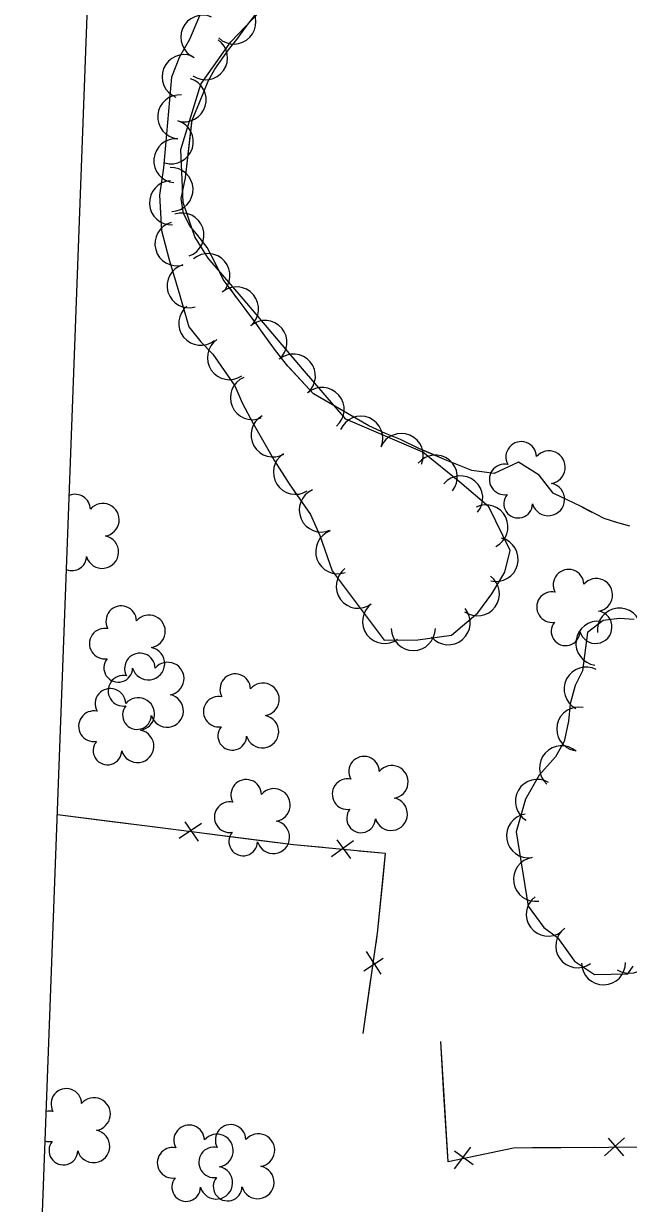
# Model space of a CAD drawing. Extents: x 591954 to 597000, y 198576 to 213500.
# Drawn here: x 593681.4 to 593791.3, y 211742.7 to 211957.1 of the extents above; entities that cross this region are included whole.
import ezdxf

# ---------------------------------------------------------------- set-up
doc = ezdxf.new("R2010")
doc.units = 0
for name, color, linetype in [('Level 15', 7, 'Continuous'), ('Level 18', 7, 'Continuous'), ('Level 19', 7, 'Continuous'), ('Level 4', 7, 'Continuous')]:
    doc.layers.add(name, color=color, linetype=linetype)

msp = doc.modelspace()

# ---------------------------------------------------------------- linework, layer by layer
at = {"layer": 'Level 15'}
for p, q in [((593713.71, 211811.78), (593709.62, 211809.03)), ((593713.14, 211808.59), (593710.76, 211812.08)), ((593740.86, 211805.42), (593738.38, 211808.84)), ((593741.34, 211808.62), (593737.33, 211805.75)), ((593743.19, 211785.01), (593746.73, 211787.34)), ((593746.38, 211784.39), (593743.69, 211788.53)), ((593790.61, 211754.66), (593786.92, 211751.4)), ((593790.46, 211751.42), (593787.65, 211754.58)), ((593762.57, 211752.94), (593759.6, 211749.01)), ((593763.07, 211749.74), (593759.68, 211752.26))]:
    msp.add_line(p, q, dxfattribs=at)
for points in [[(593696.33, 212049.92), (593722.94, 212049.73), (593743.51, 212049.52), (593761.72, 212049.44), (593787.45, 212048.8), (593822.3, 212048.06), (593863.81, 212047.87), (593908.03, 212047.02), (593907.78, 212000.6), (593907.31, 211962.61), (593906.09, 211908.2), (593906.06, 211854.35), (593906.08, 211804.73), (593906.2, 211772.74), (593905.77, 211749.93), (593836.51, 211751.46), (593804.93, 211753), (593770.43, 211752.81), (593758.51, 211750.31), (593757.17, 211772.15)], [(593743.09, 211773.63), (593745.68, 211791.86), (593747.17, 211806.33), (593730.4, 211807.92), (593702.87, 211811.4), (593687.51, 211813.33)], [(593696.89, 211812.15), (593687.51, 211813.33)], [(593687.51, 211813.33), (593687.51, 211813.33)], [(593687.51, 211813.33), (593687.51, 211813.33)], [(593708.12, 211810.73), (593702.87, 211811.4), (593696.89, 211812.15)], [(593724.53, 211808.66), (593714.65, 211809.91)], [(593735.78, 211807.4), (593730.4, 211807.92), (593724.53, 211808.66)], [(593746.65, 211801.26), (593747.17, 211806.33), (593742.33, 211806.78)], [(593745.42, 211790), (593745.68, 211791.86), (593746.65, 211801.26)], [(593743.09, 211773.63), (593744.49, 211783.49)], [(593757.76, 211762.52), (593757.17, 211772.15)], [(593758.46, 211751.22), (593757.76, 211762.52)], [(593773.88, 211752.83), (593770.43, 211752.81), (593764.06, 211751.48)], [(593785.2, 211752.89), (593773.88, 211752.83)]]:
    msp.add_lwpolyline(points, dxfattribs=at)
at = {"layer": 'Level 18'}
for points in [[(593713.84, 211959.68), (593711.49, 211954.23), (593709.71, 211951.07), (593708.24, 211947.38), (593706.82, 211930.95), (593706.08, 211925.94), (593706.4, 211919.55), (593707.79, 211914.45), (593709.79, 211907.7), (593711.4, 211902.03), (593713.6, 211899.3), (593715.76, 211897.08), (593719.75, 211891.32), (593721.07, 211888.23), (593723.08, 211884.49), (593726.98, 211877.67), (593729.62, 211873.49), (593733.52, 211867.94), (593735.18, 211864.1), (593737.46, 211857.7), (593746.88, 211845.1), (593753.01, 211845.13), (593759.16, 211846.02), (593763.93, 211850.07), (593766.46, 211853.54), (593768.83, 211857.47), (593769.82, 211861.42), (593765.94, 211869.35), (593760.64, 211873.83)], [(593760.64, 211873.83), (593753.93, 211879.27), (593739.92, 211885.23), (593732.03, 211894.42), (593721.25, 211907.14), (593714.92, 211914.5), (593712.48, 211918.39), (593710.34, 211924.64), (593709.97, 211934.26), (593713.6, 211946.13), (593719.02, 211953.8), (593725.69, 211960.77)], [(593792.34, 211848.86), (593789.7, 211849.03), (593786.69, 211848.7), (593783.88, 211846.47), (593782.97, 211839.55), (593781.59, 211836.89), (593780.69, 211833.52), (593780.41, 211830.36), (593779.64, 211826.71)], [(593779.64, 211826.71), (593778.07, 211823.87), (593775.08, 211820.54), (593772.57, 211816.23), (593770.9, 211810.28), (593773.06, 211796.74), (593775.92, 211792.87), (593778.4, 211791.08), (593781.47, 211786.78), (593785.13, 211784.34), (593791.18, 211784.47), (593792.16, 211785.88)]]:
    msp.add_lwpolyline(points, dxfattribs=at)
for centre, radius, start, end in [((593719.59, 211957.42), 4, 226.2598, 46.2444), ((593771.8, 211878.39), 2.78, 1.3946, 209.1675), ((593776.84, 211876.53), 2.97, 278.4237, 139.6575), ((593768.8, 211874.31), 2.78, 78.0716, 279.0826), ((593776.73, 211870.68), 2.97, 196.0745, 79.0477), ((593690.73, 211868.82), 2.78, 1.3946, 112.4418), ((593771.26, 211869.91), 2.61, 140.7797, 358.7123), ((593695.77, 211866.97), 2.97, 278.4237, 139.6575), ((593695.66, 211861.11), 2.97, 196.0745, 79.0477), ((593690.19, 211860.35), 2.61, 246.9157, 358.7123), ((593780.41, 211855.18), 2.78, 1.3946, 209.1675), ((593785.45, 211853.33), 2.97, 278.4237, 139.6575), ((593777.41, 211851.11), 2.78, 78.0716, 279.0826), ((593699.11, 211848.55), 2.78, 1.3946, 209.1675), ((593704.15, 211846.69), 2.97, 278.4237, 139.6575), ((593785.34, 211847.47), 2.97, 196.0745, 79.0477), ((593779.87, 211846.71), 2.61, 140.7797, 358.7123), ((593696.11, 211844.47), 2.78, 78.0716, 279.0826), ((593704.04, 211840.84), 2.97, 196.0745, 79.0477), ((593698.57, 211840.07), 2.61, 140.7797, 358.7123), ((593702.51, 211839.96), 2.78, 1.3946, 209.1675), ((593707.55, 211838.11), 2.97, 278.4237, 139.6575), ((593719.83, 211836.19), 2.78, 1.3946, 209.1675), ((593699.51, 211835.89), 2.78, 78.0716, 279.0826), ((593724.87, 211834.33), 2.97, 278.4237, 139.6575), ((593697.14, 211833.53), 2.78, 1.3946, 209.1675), ((593702.19, 211831.67), 2.97, 278.4237, 139.6575), ((593707.44, 211832.25), 2.97, 196.0745, 79.0477), ((593716.83, 211832.11), 2.78, 78.0716, 279.0826), ((593701.97, 211831.49), 2.61, 140.7797, 358.7123), ((593694.14, 211829.46), 2.78, 78.0716, 279.0826), ((593724.76, 211828.48), 2.97, 196.0745, 79.0477), ((593702.07, 211825.82), 2.97, 196.0745, 79.0477), ((593719.29, 211827.71), 2.61, 140.7797, 358.7123), ((593696.61, 211825.06), 2.61, 140.7797, 358.7123), ((593743.24, 211821.2), 2.78, 1.3946, 209.1675), ((593748.28, 211819.34), 2.97, 278.4237, 139.6575), ((593721.82, 211817), 2.78, 1.3946, 209.1675), ((593740.24, 211817.12), 2.78, 78.0716, 279.0826), ((593726.86, 211815.15), 2.97, 278.4237, 139.6575), ((593718.82, 211812.93), 2.78, 78.0716, 279.0826), ((593748.17, 211813.49), 2.97, 196.0745, 79.0477), ((593742.7, 211812.72), 2.61, 140.7797, 358.7123), ((593726.75, 211809.29), 2.97, 196.0745, 79.0477), ((593721.28, 211808.53), 2.61, 140.7797, 358.7123), ((593689.13, 211760.83), 2.78, 1.3946, 209.1675), ((593694.17, 211758.97), 2.97, 278.4237, 139.6575), ((593686.13, 211756.75), 2.78, 78.0716, 103.1395), ((593694.06, 211753.12), 2.97, 196.0745, 79.0477), ((593711.45, 211754.21), 2.78, 1.3946, 209.1675), ((593716.5, 211752.35), 2.97, 278.4237, 139.6575), ((593718.99, 211754.28), 2.78, 1.3946, 209.1675), ((593724.03, 211752.42), 2.97, 278.4237, 139.6575), ((593686.13, 211756.75), 2.78, 252.5887, 279.0826), ((593688.59, 211752.35), 2.61, 140.7797, 358.7123), ((593715.99, 211750.21), 2.78, 78.0716, 279.0826), ((593708.45, 211750.13), 2.78, 78.0716, 279.0826), ((593716.38, 211746.5), 2.97, 196.0745, 79.0477), ((593723.92, 211746.57), 2.97, 196.0745, 79.0477), ((593710.92, 211745.73), 2.61, 140.7797, 358.7123), ((593718.45, 211745.81), 2.61, 140.7797, 358.7123)]:
    msp.add_arc(centre, radius, start, end, dxfattribs=at)
for centre, major_axis, ratio, start_param, end_param in [((593713.95, 211954.66), (-1.13, 3.84), 0.999997, 5.590092, 8.731417), ((593714.43, 211950.93), (-3.86, -1.06), 0.999999, 0.68743, 3.828755), ((593710.54, 211947.5), (1.48, 3.72), 0.999998, 0, 3.141325), ((593710.55, 211943.3), (-1.17, -3.83), 0.999997, 0, 3.141325), ((593709.72, 211940.19), (-1.18, 3.82), 0.999995, 5.896812, 9.038137), ((593708.21, 211935.65), (-1.17, -3.83), 0.999997, 0, 3.141325), ((593709.03, 211932.22), (-1.18, 3.82), 0.999995, 5.896812, 9.038137), ((593708.16, 211927), (0.16, -4), 0.999995, 0, 3.141325), ((593708.24, 211924.57), (1.53, 3.7), 0.999993, 0.442686, 3.584011), ((593710.16, 211918.71), (1.3, -3.78), 0.999993, 0, 3.141325), ((593709.23, 211917.13), (-1.05, 3.86), 0.999993, 0, 3.141325), ((593714.87, 211911.35), (2.61, -3.03), 0.999992, 0, 3.141325), ((593711.44, 211909.49), (-2.43, 3.17), 0.999992, 5.916652, 9.057977), ((593720.07, 211905.29), (2.09, -3.41), 0.999992, 0.152881, 3.294206), ((593713.56, 211902.68), (1.14, 3.83), 0.999976, 0.969659, 4.110984), ((593725.24, 211899.19), (2.09, -3.41), 0.999992, 0.152881, 3.294206), ((593718.76, 211896.43), (-1.01, 3.87), 0.999991, 0.349819, 3.491144), ((593730.41, 211893.09), (2.09, -3.41), 0.999992, 0.152881, 3.294206), ((593722.95, 211889.16), (1.03, 3.87), 0.999988, 0.663092, 3.804417), ((593735.63, 211887.01), (2.61, -3.03), 0.999992, 0, 3.141325), ((593742.65, 211881.79), (3.68, -1.57), 0.999994, 0, 3.141325), ((593726.7, 211882.38), (-1.99, 3.47), 0.999992, 0, 3.141325), ((593750.01, 211878.66), (3.68, -1.57), 0.999994, 0, 3.141325), ((593730.77, 211875.6), (-2.14, 3.38), 0.999992, 0, 3.141325), ((593756.21, 211874.73), (3.11, -2.52), 0.999993, 0, 3.141325), ((593760.82, 211870.94), (3.96, 0.59), 0.999984, 5.432739, 8.574064), ((593735.46, 211868.73), (0.6, 3.95), 0.99999, 0.559006, 3.700332), ((593765.41, 211865.69), (2.7, -2.95), 0.999992, 5.997697, 9.139022), ((593738.45, 211861.17), (-3.38, 2.14), 0.999989, 5.619831, 8.761156), ((593767.25, 211859.77), (3, -2.65), 0.999985, 5.189178, 8.330503), ((593742.17, 211854.9), (-3.95, 0.62), 0.999985, 5.510048, 8.651373), ((593763.85, 211853.51), (2.52, -3.11), 0.999988, 4.972396, 8.113721), ((593746.96, 211848.49), (-3.95, 0.62), 0.999985, 5.510048, 8.651373), ((593758.56, 211848.26), (2.37, -3.22), 0.999988, 4.782533, 7.923858), ((593789.66, 211846.92), (3.98, 0.44), 0.999581, 0.000134, 3.141459), ((593785.74, 211844.55), (0.52, 3.97), 0.998989, 0.000134, 3.141459), ((593752.2, 211847.22), (-4, -0.02), 0.999997, 0, 3.141325), ((593783.59, 211836.21), (2.32, 3.26), 0.998793, 0.136567, 3.277892), ((593782.25, 211828.94), (-2.97, 2.68), 0.995694, 5.235907, 8.377232), ((593779.13, 211821.92), (-2.43, 3.18), 0.999627, 4.90015, 8.041476), ((593774.74, 211815.81), (-2.96, 2.69), 0.998476, 4.921353, 8.062678), ((593773.14, 211809.54), (-3.12, 2.51), 0.999277, 5.547391, 8.688716), ((593774.4, 211801.64), (-3.12, 2.51), 0.999277, 5.547391, 8.688716), ((593776.73, 211795.29), (-3.75, -1.4), 0.992982, 4.991129, 8.132454), ((593782.07, 211789.55), (-3.72, -1.47), 0.990796, 4.954942, 8.096267), ((593791.3, 211788.47), (3.31, -2.25), 0.962979, 4.751668, 7.892993), ((593786.76, 211786.47), (-2.14, 3.38), 0.999253, 1.026562, 4.167887)]:
    msp.add_ellipse(centre, major_axis=major_axis, ratio=ratio, start_param=start_param, end_param=end_param, dxfattribs=at)
at = {"layer": 'Level 19'}
for points in [[(593721.9, 211956.66), (593723.79, 211959.18), (593725.71, 211961.6), (593728.22, 211964.05), (593731.3, 211966.49), (593734.15, 211968.71), (593740.16, 211972.79), (593744.42, 211974.07)], [(593721.9, 211956.66), (593723.79, 211959.18)], [(593791.58, 211865.83), (593789.36, 211866.4), (593786.9, 211867.19), (593782.7, 211869.36), (593777.63, 211871.81), (593775.09, 211875.11), (593771.29, 211877.46), (593766.9, 211875.36), (593762.81, 211875.9), (593758.3, 211877.75), (593753.35, 211879.85), (593749.87, 211881.55), (593747.16, 211882.63), (593744.14, 211884.03), (593734.04, 211889.85), (593729.42, 211894.87), (593727.12, 211897.76), (593725.19, 211900.4), (593723.58, 211902.73), (593721.63, 211905.28), (593717.66, 211910.66), (593716.34, 211913.3), (593714.72, 211916.46), (593713.06, 211918.64), (593711.56, 211920.39), (593710.4, 211922.62), (593710.02, 211925.36), (593710.79, 211929.13), (593711.98, 211939.58), (593713.32, 211942.77), (593714.94, 211946.69), (593716.13, 211948.85), (593718.58, 211952.35), (593720.14, 211954.27), (593721.9, 211956.66)], [(593711.95, 211939.31), (593711.98, 211939.58), (593713.32, 211942.77), (593714.94, 211946.69), (593716.13, 211948.85), (593718.58, 211952.35), (593720.14, 211954.27), (593721.9, 211956.66)], [(593716.8, 211912.38), (593716.34, 211913.3), (593714.72, 211916.46), (593713.06, 211918.64), (593711.56, 211920.39), (593710.4, 211922.62), (593710.02, 211925.36), (593710.79, 211929.13), (593711.95, 211939.31)], [(593720.08, 211907.38), (593718.9, 211908.99)], [(593723.69, 211902.58), (593723.58, 211902.73), (593722.48, 211904.17)], [(593727.17, 211897.7), (593727.12, 211897.76), (593725.99, 211899.31)], [(593754.08, 211879.54), (593753.35, 211879.85), (593749.87, 211881.55), (593747.16, 211882.63), (593744.14, 211884.03), (593734.04, 211889.85), (593729.68, 211894.58)], [(593779.35, 211870.98), (593777.63, 211871.81), (593775.09, 211875.11), (593771.29, 211877.46), (593766.9, 211875.36), (593762.81, 211875.9), (593758.3, 211877.75), (593754.08, 211879.54)], [(593784.73, 211868.31), (593782.95, 211869.23)], [(593790.3, 211866.16), (593789.36, 211866.4), (593788.38, 211866.72)]]:
    msp.add_lwpolyline(points, dxfattribs=at)
at = {"layer": 'Level 4'}
msp.add_lwpolyline([(593681.36, 211648.66), (593703.52, 212242.64)], dxfattribs=at)

doc.saveas('drawing.dxf')
